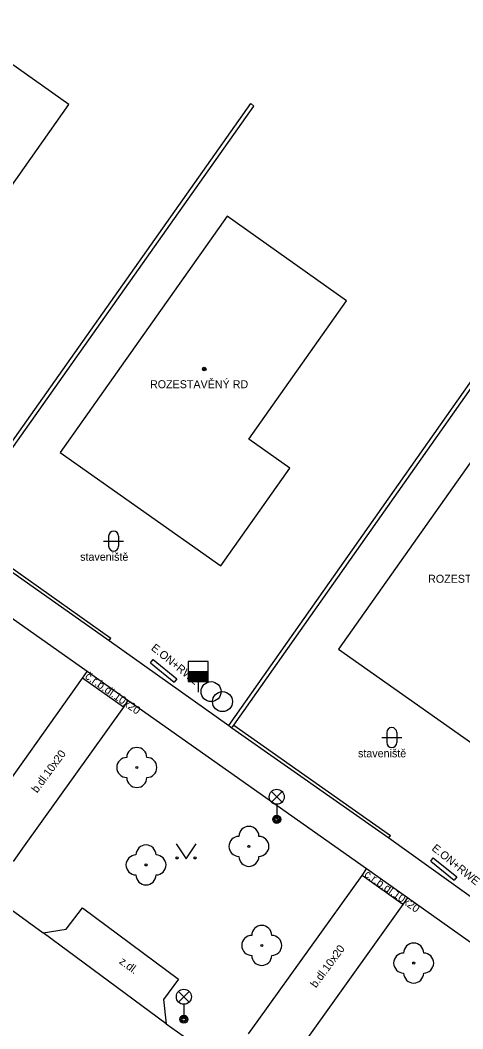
# Model space of a CAD drawing. Extents: x -598233 to -596890, y -1157848 to -1156431.
# Drawn here: x -597527.7 to -597505.6, y -1156801.6 to -1156751.2 of the extents above; entities that cross this region are included whole.
import ezdxf

# ---------------------------------------------------------------- set-up
doc = ezdxf.new("R2010")
doc.units = 0
for name, color, linetype in [('Level 10', 7, 'Continuous'), ('Level 11', 7, 'Continuous'), ('Level 22', 7, 'Continuous'), ('Level 26', 7, 'Continuous'), ('Level 27', 7, 'Continuous'), ('Level 28', 7, 'Continuous'), ('Level 33', 7, 'Continuous'), ('Level 36', 7, 'Continuous'), ('Level 39', 7, 'Continuous'), ('Level 40', 7, 'Continuous'), ('Level 41', 7, 'Continuous'), ('Level 42', 7, 'Continuous'), ('Level 5', 7, 'Continuous'), ('Level 7', 7, 'Continuous')]:
    doc.layers.add(name, color=color, linetype=linetype)

msp = doc.modelspace()

# ---------------------------------------------------------------- linework, layer by layer
at = {"layer": 'Level 10'}
for points in [[(-597528.12, -1156795.66), (-597526.53, -1156796.83)], [(-597525.38, -1156796.64), (-597524.56, -1156795.59)], [(-597524.56, -1156795.59), (-597519.76, -1156799.14)], [(-597526.53, -1156796.83), (-597525.38, -1156796.64)], [(-597519.76, -1156799.14), (-597520.51, -1156800.17)], [(-597520.51, -1156800.17), (-597520.38, -1156801.37)], [(-597520.38, -1156801.37), (-597518.4, -1156802.77)]]:
    msp.add_lwpolyline(points, dxfattribs=at)
at = {"layer": 'Level 11'}
for points in [[(-597531.16, -1156776.63), (-597516.16, -1156755.4)], [(-597517.26, -1156786.47), (-597502.29, -1156765.21)], [(-597524.33, -1156783.78), (-597536.19, -1156775.41)], [(-597530.91, -1156776.62), (-597523.14, -1156782.11)], [(-597523.23, -1156782.23), (-597517.26, -1156786.47)], [(-597529.49, -1156791.03), (-597524.56, -1156784.11), (-597524.33, -1156783.78)], [(-597522.29, -1156785.22), (-597524.33, -1156783.78)], [(-597522.52, -1156785.55), (-597524.56, -1156784.11)], [(-597522.29, -1156785.22), (-597522.52, -1156785.55), (-597527.47, -1156792.48)], [(-597510.37, -1156793.64), (-597522.29, -1156785.22)], [(-597517.01, -1156786.46), (-597509.17, -1156791.96)], [(-597509.26, -1156792.08), (-597503.38, -1156796.29)], [(-597527.47, -1156792.48), (-597528.02, -1156793.27)], [(-597515.75, -1156801.16), (-597510.6, -1156793.97), (-597510.37, -1156793.64)], [(-597508.33, -1156795.09), (-597510.37, -1156793.64)], [(-597508.56, -1156795.42), (-597510.6, -1156793.97)], [(-597508.33, -1156795.09), (-597508.56, -1156795.42), (-597513.72, -1156802.65)], [(-597496.6, -1156803.39), (-597508.33, -1156795.09)], [(-597520.38, -1156801.37), (-597526.53, -1156796.83)], [(-597516.27, -1156801.87), (-597515.75, -1156801.16)]]:
    msp.add_lwpolyline(points, dxfattribs=at)
at = {"layer": 'Level 22'}
for centre in [(-597521.85, -1156788.57), (-597516.25, -1156792.51), (-597521.39, -1156793.44), (-597515.61, -1156797.46), (-597508.02, -1156798.34)]:
    msp.add_circle(centre, 0.05, dxfattribs=at)
for centre, start, end in [((-597521.85, -1156788.07), 0, 180), ((-597522.35, -1156788.57), 90, 270), ((-597521.35, -1156788.57), 270, 90), ((-597521.85, -1156789.07), 180, 0), ((-597516.25, -1156792.01), 0, 180), ((-597516.75, -1156792.51), 90, 270), ((-597515.75, -1156792.51), 270, 90), ((-597521.39, -1156792.94), 0, 180), ((-597521.89, -1156793.44), 90, 270), ((-597520.89, -1156793.44), 270, 90), ((-597516.25, -1156793.01), 180, 0), ((-597521.39, -1156793.94), 180, 0), ((-597515.61, -1156796.96), 0, 180), ((-597516.11, -1156797.46), 90, 270), ((-597515.11, -1156797.46), 270, 90), ((-597508.02, -1156797.84), 0, 180), ((-597515.61, -1156797.96), 180, 0), ((-597508.52, -1156798.34), 90, 270), ((-597507.52, -1156798.34), 270, 90), ((-597508.02, -1156798.84), 180, 0)]:
    msp.add_arc(centre, 0.5, start, end, dxfattribs=at)
at = {"layer": 'Level 26'}
for points in [[(-597521.17, -1156783.34), (-597521.04, -1156783.18)], [(-597521.17, -1156783.34), (-597519.98, -1156784.3)], [(-597521.04, -1156783.18), (-597519.85, -1156784.14)], [(-597519.85, -1156784.14), (-597519.98, -1156784.3)], [(-597507.17, -1156793.25), (-597507.04, -1156793.09)], [(-597507.17, -1156793.25), (-597506, -1156794.2)], [(-597507.04, -1156793.09), (-597505.87, -1156794.04)], [(-597505.87, -1156794.04), (-597506, -1156794.2)]]:
    msp.add_lwpolyline(points, dxfattribs=at)
at = {"layer": 'Level 27'}
for centre in [(-597518.14, -1156784.78), (-597517.57, -1156785.28)]:
    msp.add_circle(centre, 0.5, dxfattribs=at)
at = {"layer": 'Level 28'}
for p, q in [((-597519.28, -1156783.77), (-597518.28, -1156783.77)), ((-597519.28, -1156783.82), (-597518.28, -1156783.82)), ((-597519.28, -1156783.87), (-597518.28, -1156783.87)), ((-597519.28, -1156783.92), (-597518.28, -1156783.92)), ((-597519.28, -1156783.97), (-597518.28, -1156783.97)), ((-597519.28, -1156784.02), (-597518.28, -1156784.02)), ((-597519.28, -1156784.07), (-597518.28, -1156784.07)), ((-597519.28, -1156784.12), (-597518.28, -1156784.12)), ((-597519.28, -1156784.17), (-597518.28, -1156784.17)), ((-597519.28, -1156784.22), (-597518.28, -1156784.22)), ((-597518.78, -1156784.27), (-597518.78, -1156784.8))]:
    msp.add_line(p, q, dxfattribs=at)
msp.add_lwpolyline([(-597519.28, -1156784.27), (-597518.28, -1156784.27), (-597518.28, -1156783.27), (-597519.28, -1156783.27)], close=True, dxfattribs=at)
at = {"layer": 'Level 33'}
for p, q in [((-597515.125, -1156790.3), (-597514.595, -1156789.77)), ((-597515.125, -1156789.77), (-597514.595, -1156790.3)), ((-597514.86, -1156790.41), (-597514.86, -1156791.16)), ((-597519.765, -1156800.29), (-597519.235, -1156799.76)), ((-597519.765, -1156799.76), (-597519.235, -1156800.29)), ((-597519.5, -1156800.4), (-597519.5, -1156801.15))]:
    msp.add_line(p, q, dxfattribs=at)
for centre, radius in [((-597514.86, -1156790.035), 0.375), ((-597514.86, -1156791.16), 0.2), ((-597514.86, -1156791.16), 0.1445), ((-597514.86, -1156791.16), 0.0876), ((-597519.5, -1156800.025), 0.375), ((-597519.5, -1156801.15), 0.2), ((-597519.5, -1156801.15), 0.1445), ((-597519.5, -1156801.15), 0.0876)]:
    msp.add_circle(centre, radius, dxfattribs=at)
at = {"layer": 'Level 36'}
for p, q in [((-597523.506, -1156777.256), (-597522.506, -1156777.256)), ((-597523.256, -1156777.006), (-597523.256, -1156777.506)), ((-597522.756, -1156777.006), (-597522.756, -1156777.506)), ((-597509.366, -1156786.826), (-597509.366, -1156787.326)), ((-597508.866, -1156786.826), (-597508.866, -1156787.326)), ((-597509.616, -1156787.076), (-597508.616, -1156787.076))]:
    msp.add_line(p, q, dxfattribs=at)
msp.add_lwpolyline([(-597519.89, -1156792.39), (-597519.39, -1156793.14), (-597518.89, -1156792.39)], dxfattribs=at)
for centre in [(-597519.8402, -1156793.0898), (-597518.9408, -1156793.0898)]:
    msp.add_circle(centre, 0.05, dxfattribs=at)
for centre, start, end in [((-597523.0057, -1156777.0063), 0, 180), ((-597523.0057, -1156777.5063), 180, 0), ((-597509.1157, -1156786.8263), 0, 180), ((-597509.1157, -1156787.3263), 180, 0)]:
    msp.add_arc(centre, 0.25, start, end, dxfattribs=at)
at = {"layer": 'Level 39'}
for radius in [0.09, 0.0398]:
    msp.add_circle((-597518.48, -1156768.66), radius, dxfattribs=at)
at = {"layer": 'Level 5'}
for points in [[(-597525.25, -1156755.44), (-597531.21, -1156751.23)], [(-597530.13, -1156762.35), (-597525.25, -1156755.44)], [(-597517.33, -1156761.03), (-597525.67, -1156772.83)], [(-597511.37, -1156765.25), (-597517.33, -1156761.03)], [(-597516.26, -1156772.16), (-597511.37, -1156765.25)], [(-597503.44, -1156770.85), (-597511.78, -1156782.65)], [(-597514.21, -1156773.61), (-597516.26, -1156772.16)], [(-597525.67, -1156772.83), (-597517.66, -1156778.49)], [(-597517.66, -1156778.49), (-597514.21, -1156773.61)], [(-597511.78, -1156782.65), (-597503.77, -1156788.3)]]:
    msp.add_lwpolyline(points, dxfattribs=at)
at = {"layer": 'Level 7'}
for points in [[(-597531, -1156776.75), (-597530.91, -1156776.62), (-597516, -1156755.52)], [(-597516.16, -1156755.4), (-597516, -1156755.52)], [(-597517.1, -1156786.58), (-597517.01, -1156786.46), (-597502.13, -1156765.33)], [(-597531.16, -1156776.63), (-597531, -1156776.75), (-597523.23, -1156782.23)], [(-597523.23, -1156782.23), (-597523.14, -1156782.11)], [(-597517.26, -1156786.47), (-597517.1, -1156786.58), (-597509.26, -1156792.08)], [(-597509.26, -1156792.08), (-597509.17, -1156791.96)]]:
    msp.add_lwpolyline(points, dxfattribs=at)

# ---------------------------------------------------------------- texts
at = {"layer": 'Level 40'}
for s, rotation, p in [('č.r.b.dl.10x20', 324.74482, (-597524.47, -1156784.09)), ('b.dl.10x20', 53.60354, (-597526.83, -1156789.87)), ('č.r.b.dl.10x20', 324.74482, (-597510.52, -1156793.99)), ('b.dl.10x20', 53.60354, (-597512.9, -1156799.61)), ('z.dl.', 323.39452, (-597522.76, -1156798.33))]:
    msp.add_text(s, height=0.4, rotation=rotation, dxfattribs=at).set_placement(p)
at = {"layer": 'Level 41'}
for p in [(-597521.19, -1156769.62), (-597507.3, -1156779.34)]:
    msp.add_text('ROZESTAVĚNÝ RD', height=0.4, dxfattribs=at).set_placement(p)
for p in [(-597521.17, -1156782.66), (-597507.15, -1156792.67)]:
    msp.add_text('E.ON+RWE', height=0.4, rotation=321, dxfattribs=at).set_placement(p)
at = {"layer": 'Level 42'}
for p in [(-597524.68, -1156778.24), (-597510.8, -1156788.06)]:
    msp.add_text('staveniště', height=0.4, dxfattribs=at).set_placement(p)

doc.saveas('drawing.dxf')
